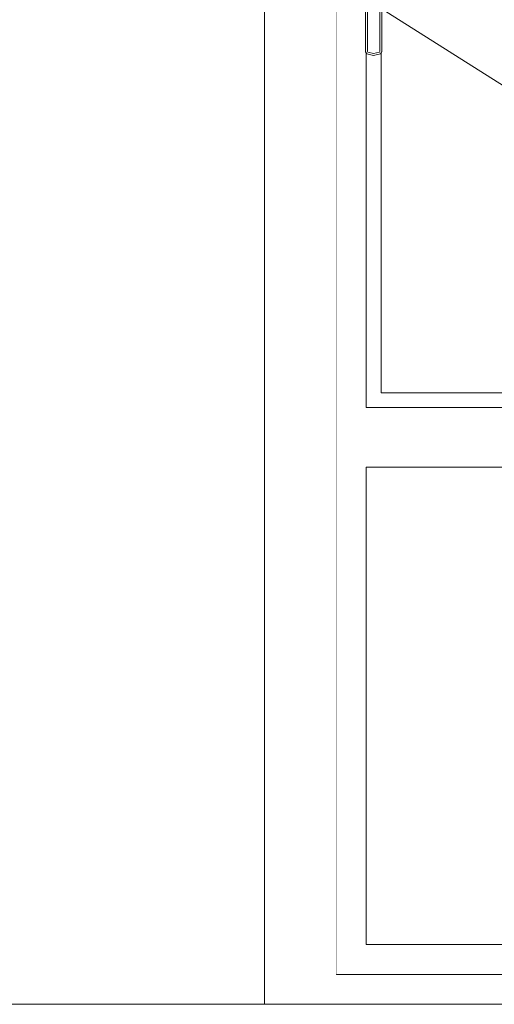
# Model space of a CAD drawing. Header units: millimetres. Extents: x -30280 to 309309, y -17460 to 4378.
# Tile 966 of 1056: x 280409 to 281204, y -13460 to -11810. Entities that reach past the tile are written whole.
import ezdxf

# ---------------------------------------------------------------- set-up
doc = ezdxf.new("R2010")
doc.units = ezdxf.units.MM
doc.header["$MEASUREMENT"] = 0
doc.linetypes.add('Wipeout_Contour', pattern=[1000, 0, -1000])
for name, color, linetype in [('10_ESTR_Fotjats', 7, 'Continuous'), ('12_FAÇ_Façana', 7, 'Continuous'), ('Ventanas Archicad', 7, 'Continuous')]:
    doc.layers.add(name, color=color, linetype=linetype)
for name, color, linetype, lineweight in [('10_ESTR_Fotjats_Pluma_Nº__1', 7, 'Continuous', 5), ('12_FAÇ_Façana_Pluma_Nº__47', 7, 'Continuous', 20), ('Ventanas Archicad_Pluma_Nº__1', 7, 'Continuous', 5), ('Ventanas Archicad_Pluma_Nº__47', 7, 'Continuous', 20)]:
    doc.layers.add(name, color=color, linetype=linetype, lineweight=lineweight)

# ---------------------------------------------------------------- blocks, each defined once
blk = doc.blocks.new('Elem Sección_645_7', base_point=(301400.3, -13460))
at = {"layer": '12_FAÇ_Façana_Pluma_Nº__47', "color": 7, "linetype": 'Continuous', "lineweight": 20}
for p, q in [((281166.3, -12435), (281166.3, -11085)), ((281166.3, -13360), (281166.3, -12560))]:
    blk.add_line(p, q, dxfattribs=at)
blk = doc.blocks.new('Elem Sección_648_7', base_point=(301400.3, -13460))
at = {"layer": 'Ventanas Archicad_Pluma_Nº__1', "color": 7, "linetype": 'Continuous', "lineweight": 5}
blk.add_line((281191.3, -12435), (281191.3, -11085), dxfattribs=at)
blk = doc.blocks.new('Elem Sección_653_7', base_point=(301400.3, -13460))
at = {"color": 254, "linetype": 'Wipeout_Contour', "lineweight": 0, "ltscale": 1124528.030406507}
blk.add_wipeout([(280939.2, -10160), (280818.8, -10160), (280818.8, -13460), (280939.2, -13460)], dxfattribs=at).dxf.layer = '12_FAÇ_Façana'
at = {"layer": '12_FAÇ_Façana_Pluma_Nº__47', "color": 7, "linetype": 'Continuous', "lineweight": 20}
blk.add_line((280939.2, -10410), (280939.2, -13410), dxfattribs=at)
blk = doc.blocks.new('Elem Sección_654_7', base_point=(301400.3, -13460))
at = {"color": 254, "linetype": 'Wipeout_Contour', "lineweight": 0, "ltscale": 2253277.577638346}
blk.add_wipeout([(280939.2, -13410), (280939.2, -13460), (281485.8, -13460), (281469.8, -13452.9), (281463.1, -13436), (281461.9, -13436), (281469.1, -13417.6), (281486.5, -13410)], dxfattribs=at).dxf.layer = '12_FAÇ_Façana'
blk = doc.blocks.new('Elem Sección_655_7', base_point=(301400.3, -13460))
at = {"color": 254, "linetype": 'Wipeout_Contour', "lineweight": 0, "ltscale": 3374768.669383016}
blk.add_wipeout([(280989.2, -10460), (280939.2, -10460), (280939.2, -13360), (280989.2, -13360), (280989.2, -12560), (280989.2, -12460), (280989.2, -11865.5), (280988.2, -11864), (280988.2, -11760), (280989.2, -11756.2), (280989.2, -11060), (280989.2, -10960)], dxfattribs=at).dxf.layer = 'Ventanas Archicad'
at = {"color": 254, "linetype": 'Wipeout_Contour', "lineweight": 0, "ltscale": 1124987.232515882}
blk.add_wipeout([(280990.2, -11867), (281001.7, -11870), (281001.7, -11866.9), (280992, -11864.4)], dxfattribs=at).dxf.layer = 'Ventanas Archicad'
at = {"color": 254, "linetype": 'Wipeout_Contour', "lineweight": 0, "ltscale": 5636855.306268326}
blk.add_wipeout([(281993.8, -12460), (280989.2, -12460), (280989.2, -12560), (281490.7, -12560), (281481.8, -12527.4), (281490.4, -12526.5), (281496.6, -12526.5), (281494, -12517.7), (281536.1, -12510.4), (281584.3, -12510.4), (281599.2, -12560), (281601.6, -12560), (281592.8, -12527.4), (281601.3, -12526.5), (281607.4, -12526.5), (281604.8, -12517.7), (281646.3, -12510.4), (281739.5, -12510.4), (281754.2, -12560), (281993.8, -12560)], dxfattribs=at).dxf.layer = 'Ventanas Archicad'
at = {"color": 254, "linetype": 'Wipeout_Contour', "lineweight": 0, "ltscale": 2816562.856987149}
blk.add_wipeout([(280989.2, -13360), (280939.2, -13360), (280939.2, -13410), (281501.3, -13410), (281501.3, -13398), (281506.1, -13398), (281505.5, -13397.9), (281497.2, -13396.2), (281494.7, -13395.5), (281507.4, -13360)], dxfattribs=at).dxf.layer = 'Ventanas Archicad'
at = {"layer": 'Ventanas Archicad_Pluma_Nº__47', "color": 7, "linetype": 'Continuous', "lineweight": 20}
blk.add_line((281486.5, -13410), (280939.2, -13410), dxfattribs=at)
at = {"color": 254, "linetype": 'Wipeout_Contour', "lineweight": 0, "ltscale": 1124962.692899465}
blk.add_wipeout([(280988.2, -11864), (280990.2, -11867), (280992, -11864.4), (280991.2, -11863.1)], dxfattribs=at).dxf.layer = 'Ventanas Archicad'
at = {"color": 254, "linetype": 'Wipeout_Contour', "lineweight": 0, "ltscale": 1125029.793432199}
blk.add_wipeout([(281001.7, -11870), (281013.2, -11867), (281011.3, -11864.4), (281001.7, -11866.9)], dxfattribs=at).dxf.layer = 'Ventanas Archicad'
at = {"color": 254, "linetype": 'Wipeout_Contour', "lineweight": 0, "ltscale": 6482594.243196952}
blk.add_wipeout([(280989.2, -12560), (280989.2, -13360), (281507.4, -13360), (281518.1, -13330), (281570.8, -13307), (281761.5, -13307), (281761.5, -13160), (281771, -13160), (281771, -13060), (281744.5, -13060), (281744.5, -13020), (281572.7, -13020), (281566.7, -13018.8), (281561.1, -13016.4), (281555.9, -13012.9), (281551.2, -13008.4), (281547.4, -13003), (281544.4, -12996.9), (281542.3, -12990.4), (281541.6, -12986), (281543.7, -12884.5), (281513.7, -12643.4), (281490.7, -12560)], dxfattribs=at).dxf.layer = 'Ventanas Archicad'
at = {"layer": 'Ventanas Archicad_Pluma_Nº__1', "color": 7, "linetype": 'Continuous', "lineweight": 5}
for p, q in [((280989.2, -13360), (280989.2, -12560)), ((280989.2, -12560), (281490.7, -12560)), ((281507.4, -13360), (280989.2, -13360))]:
    blk.add_line(p, q, dxfattribs=at)
at = {"color": 254, "linetype": 'Wipeout_Contour', "lineweight": 0, "ltscale": 1124951.283052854}
blk.add_wipeout([(280988.2, -11760), (280988.2, -11864), (280991.2, -11863.1), (280991.2, -11760.4)], dxfattribs=at).dxf.layer = 'Ventanas Archicad'
at = {"color": 254, "linetype": 'Wipeout_Contour', "lineweight": 0, "ltscale": 1125053.47591416}
blk.add_wipeout([(281013.2, -11867), (281015.2, -11864), (281012.2, -11863.1), (281011.3, -11864.4)], dxfattribs=at).dxf.layer = 'Ventanas Archicad'
at = {"color": 254, "linetype": 'Wipeout_Contour', "lineweight": 0, "ltscale": 1125047.198355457}
blk.add_wipeout([(281015.2, -11864), (281015.2, -11760), (281012.2, -11760.4), (281012.2, -11863.1)], dxfattribs=at).dxf.layer = 'Ventanas Archicad'
at = {"color": 254, "linetype": 'Wipeout_Contour', "lineweight": 0, "ltscale": 3374991.876803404}
blk.add_wipeout([(280992, -11864.4), (281001.7, -11866.9), (281011.3, -11864.4), (281012.2, -11863.1), (281012.2, -11760.4), (281010.7, -11754.8), (281006.9, -11751), (281001.7, -11749.6), (280996.5, -11751), (280992.7, -11754.8), (280991.2, -11760.4), (280991.2, -11863.1)], dxfattribs=at).dxf.layer = 'Ventanas Archicad'
at = {"color": 254, "linetype": 'Wipeout_Contour', "lineweight": 0, "ltscale": 1968813.896905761}
blk.add_wipeout([(280990.2, -11867), (280989.2, -11865.5), (280989.2, -12435), (281014.2, -12435), (281014.2, -11865.5), (281013.2, -11867), (281001.7, -11870)], dxfattribs=at).dxf.layer = 'Ventanas Archicad'
at = {"layer": 'Ventanas Archicad_Pluma_Nº__1', "color": 7, "linetype": 'Continuous', "lineweight": 5}
for p, q in [((280988.2, -11864), (280988.2, -11760)), ((280991.2, -11863.1), (280991.2, -11760.4)), ((280992, -11864.4), (280991.2, -11863.1)), ((280990.2, -11867), (280988.2, -11864)), ((281001.7, -11870), (280990.2, -11867)), ((281001.7, -11866.9), (280992, -11864.4))]:
    blk.add_line(p, q, dxfattribs=at)
at = {"color": 254, "linetype": 'Wipeout_Contour', "lineweight": 0, "ltscale": 1408355.918056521}
blk.add_wipeout([(280989.2, -12460), (281993.8, -12460), (281993.8, -12435), (281014.2, -12435), (280989.2, -12435)], dxfattribs=at).dxf.layer = 'Ventanas Archicad'
at = {"layer": 'Ventanas Archicad_Pluma_Nº__1', "color": 7, "linetype": 'Continuous', "lineweight": 5}
for p, q in [((280989.2, -12460), (280989.2, -11865.5)), ((281993.8, -12460), (280989.2, -12460))]:
    blk.add_line(p, q, dxfattribs=at)
at = {"color": 254, "linetype": 'Wipeout_Contour', "lineweight": 0, "ltscale": 3377108.39336406}
blk.add_wipeout([(281014.2, -11085), (281014.2, -11725.8), (281016.3, -11728), (281017.7, -11733), (281017.7, -11787), (281016.3, -11792), (281015.2, -11793.1), (281015.2, -11864), (281014.2, -11865.5), (281014.2, -12435), (281993.8, -12435), (281993.8, -11085)], dxfattribs=at).dxf.layer = 'Ventanas Archicad'
at = {"layer": 'Ventanas Archicad_Pluma_Nº__1', "color": 7, "linetype": 'Continuous', "lineweight": 5}
for p, q in [((281012.2, -11760.4), (281012.2, -11863.1)), ((281015.2, -11760), (281015.2, -11864)), ((281993.8, -12409.1), (281015.8, -11792.5)), ((281012.2, -11863.1), (281011.3, -11864.4)), ((281011.3, -11864.4), (281001.7, -11866.9)), ((281013.2, -11867), (281001.7, -11870)), ((281015.2, -11864), (281013.2, -11867)), ((281014.2, -12435), (281014.2, -11865.5)), ((281993.8, -12435), (281014.2, -12435))]:
    blk.add_line(p, q, dxfattribs=at)
blk = doc.blocks.new('Elem Sección_725_7', base_point=(301400.3, -13460))
at = {"color": 254, "linetype": 'Wipeout_Contour', "lineweight": 0, "ltscale": 3341283.543346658}
blk.add_wipeout([(276803.9, -10160), (276803.9, -13460), (276808.7, -13460), (276808.7, -11338), (277752.7, -11338), (277752.7, -13460), (277944.4, -13460), (277944.4, -11338), (278888.4, -11338), (278888.4, -13460), (280818.8, -13460), (280818.8, -10160)], dxfattribs=at).dxf.layer = '12_FAÇ_Façana'
at = {"layer": '12_FAÇ_Façana_Pluma_Nº__47', "color": 7, "linetype": 'Continuous', "lineweight": 20}
blk.add_line((280818.8, -13460), (280818.8, -10160), dxfattribs=at)
blk = doc.blocks.new('Elem Sección_848_7', base_point=(301400.3, -13460))
at = {"layer": '10_ESTR_Fotjats_Pluma_Nº__1', "color": 7, "linetype": 'Continuous', "lineweight": 5}
blk.add_line((282526.7, -13460), (276803.9, -13460), dxfattribs=at)

msp = doc.modelspace()

# ---------------------------------------------------------------- block references
at = {"layer": '12_FAÇ_Façana', "lineweight": 0}
for name in ['Elem Sección_653_7', 'Elem Sección_645_7']:
    msp.add_blockref(name, (301400.3, -13460), dxfattribs=at)
at = {"layer": 'Ventanas Archicad', "lineweight": 0}
msp.add_blockref('Elem Sección_648_7', (301400.3, -13460), dxfattribs=at)

# ---------------------------------------------------------------- next in the draw order: block references
at = {"layer": '12_FAÇ_Façana', "lineweight": 0}
for name in ['Elem Sección_725_7', 'Elem Sección_654_7']:
    msp.add_blockref(name, (301400.3, -13460), dxfattribs=at)

# ---------------------------------------------------------------- next in the draw order: block references
at = {"layer": '10_ESTR_Fotjats', "lineweight": 0}
msp.add_blockref('Elem Sección_848_7', (301400.3, -13460), dxfattribs=at)
at = {"layer": 'Ventanas Archicad', "lineweight": 0}
msp.add_blockref('Elem Sección_655_7', (301400.3, -13460), dxfattribs=at)

doc.saveas('drawing.dxf')
